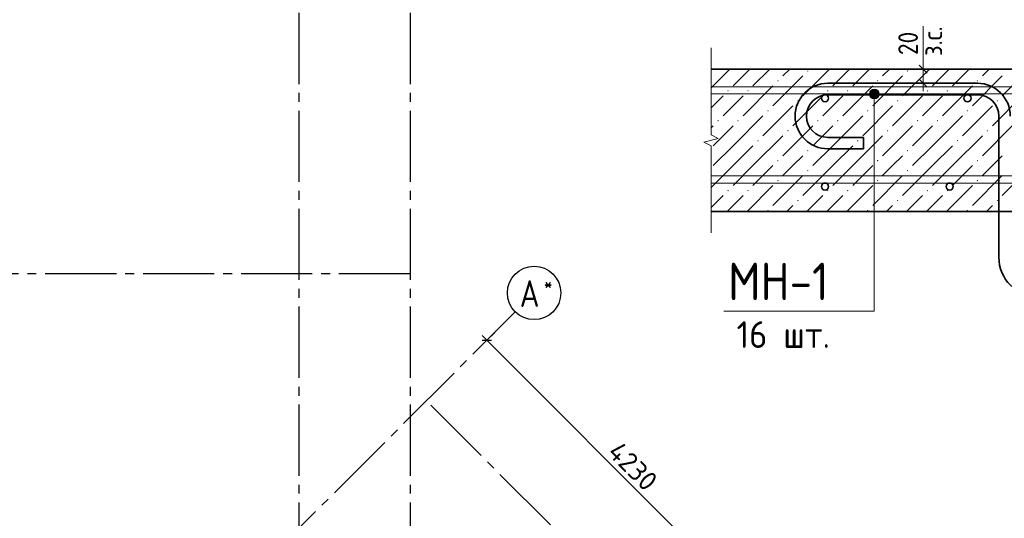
# Model space of a CAD drawing. Header units: millimetres. Extents: x 40580 to 1930067, y -240640 to 81020.
# Tile 544 of 656: x 1325327 to 1336386, y -220127 to -214527. Entities that reach past the tile are written whole.
import ezdxf

# ---------------------------------------------------------------- set-up
doc = ezdxf.new("R2010")
doc.units = ezdxf.units.MM
doc.linetypes.add('______5', pattern=[1100, 800, -100, 100, -100])
doc.linetypes.add('CENTER', pattern=[2, 1.25, -0.25, 0.25, -0.25])
for name, color, linetype, lineweight in [('Standard', 7, 'Continuous', 25), ('ОСИ', 7, 'CENTER', 15), ('Размерная линия_ общее', 7, 'Continuous', 25)]:
    doc.layers.add(name, color=color, linetype=linetype, lineweight=lineweight)
doc.styles.add('ISOCPEUR', font='isocpeur.ttf')

msp = doc.modelspace()

# ---------------------------------------------------------------- hatches: boundary and pattern name
at = {"layer": 'Standard', "linetype": 'Continuous', "lineweight": 13, "transparency": 33554687}
for points in [[(1334171.4, -215102.2), (1334179.2, -215094.4), (1334187, -215102.2), (1334179.2, -215110)], [(1335291.4, -215102.2), (1335299.2, -215094.4), (1335307, -215102.2), (1335299.2, -215110)], [(1333835.4, -215214.2), (1333843.2, -215206.4), (1333851, -215214.2), (1333843.2, -215222)], [(1334955.4, -215214.2), (1334963.2, -215206.4), (1334971, -215214.2), (1334963.2, -215222)], [(1336075.4, -215214.2), (1336083.2, -215206.4), (1336091, -215214.2), (1336083.2, -215222)], [(1333275.4, -215326.2), (1333283.2, -215318.4), (1333291, -215326.2), (1333283.2, -215334)], [(1333499.4, -215326.2), (1333507.2, -215318.4), (1333515, -215326.2), (1333507.2, -215334)], [(1334395.4, -215326.2), (1334403.2, -215318.4), (1334411, -215326.2), (1334403.2, -215334)], [(1334619.4, -215326.2), (1334627.2, -215318.4), (1334635, -215326.2), (1334627.2, -215334)], [(1335515.4, -215326.2), (1335523.2, -215318.4), (1335531, -215326.2), (1335523.2, -215334)], [(1335739.4, -215326.2), (1335747.2, -215318.4), (1335755, -215326.2), (1335747.2, -215334)], [(1334059.4, -215438.2), (1334067.2, -215430.4), (1334075, -215438.2), (1334067.2, -215446)], [(1335179.4, -215438.2), (1335187.2, -215430.4), (1335195, -215438.2), (1335187.2, -215446)], [(1336299.4, -215438.2), (1336307.2, -215430.4), (1336315, -215438.2), (1336307.2, -215446)], [(1333723.4, -215550.2), (1333731.2, -215542.4), (1333739, -215550.2), (1333731.2, -215558)], [(1334843.4, -215550.2), (1334851.2, -215542.4), (1334859, -215550.2), (1334851.2, -215558)], [(1335963.4, -215550.2), (1335971.2, -215542.4), (1335979, -215550.2), (1335971.2, -215558)], [(1333163.4, -215662.2), (1333171.2, -215654.4), (1333179, -215662.2), (1333171.2, -215670)], [(1333387.4, -215662.2), (1333395.2, -215654.4), (1333403, -215662.2), (1333395.2, -215670)], [(1334283.4, -215662.2), (1334291.2, -215654.4), (1334299, -215662.2), (1334291.2, -215670)], [(1334507.4, -215662.2), (1334515.2, -215654.4), (1334523, -215662.2), (1334515.2, -215670)], [(1335403.4, -215662.2), (1335411.2, -215654.4), (1335419, -215662.2), (1335411.2, -215670)], [(1335627.4, -215662.2), (1335635.2, -215654.4), (1335643, -215662.2), (1335635.2, -215670)], [(1333947.4, -215774.2), (1333955.2, -215766.4), (1333963, -215774.2), (1333955.2, -215782)], [(1335067.4, -215774.2), (1335075.2, -215766.4), (1335083, -215774.2), (1335075.2, -215782)], [(1336187.4, -215774.2), (1336195.2, -215766.4), (1336203, -215774.2), (1336195.2, -215782)], [(1333611.4, -215886.2), (1333619.2, -215878.4), (1333627, -215886.2), (1333619.2, -215894)], [(1334731.4, -215886.2), (1334739.2, -215878.4), (1334747, -215886.2), (1334739.2, -215894)], [(1335851.4, -215886.2), (1335859.2, -215878.4), (1335867, -215886.2), (1335859.2, -215894)], [(1334171.4, -215998.2), (1334179.2, -215990.4), (1334187, -215998.2), (1334179.2, -216006)], [(1335291.4, -215998.2), (1335299.2, -215990.4), (1335307, -215998.2), (1335299.2, -216006)], [(1333835.4, -216110.2), (1333843.2, -216102.4), (1333851, -216110.2), (1333843.2, -216118)], [(1334955.4, -216110.2), (1334963.2, -216102.4), (1334971, -216110.2), (1334963.2, -216118)], [(1336075.4, -216110.2), (1336083.2, -216102.4), (1336091, -216110.2), (1336083.2, -216118)], [(1334171.4, -216222.2), (1334179.2, -216214.4), (1334187, -216222.2), (1334179.2, -216230)], [(1335291.4, -216222.2), (1335299.2, -216214.4), (1335307, -216222.2), (1335299.2, -216230)], [(1333835.4, -216334.2), (1333843.2, -216326.4), (1333851, -216334.2), (1333843.2, -216342)], [(1334955.4, -216334.2), (1334963.2, -216326.4), (1334971, -216334.2), (1334963.2, -216342)], [(1336075.4, -216334.2), (1336083.2, -216326.4), (1336091, -216334.2), (1336083.2, -216342)], [(1333275.4, -216446.2), (1333283.2, -216438.4), (1333291, -216446.2), (1333283.2, -216454)], [(1333499.4, -216446.2), (1333507.2, -216438.4), (1333515, -216446.2), (1333507.2, -216454)], [(1334395.4, -216446.2), (1334403.2, -216438.4), (1334411, -216446.2), (1334403.2, -216454)], [(1334619.4, -216446.2), (1334627.2, -216438.4), (1334635, -216446.2), (1334627.2, -216454)], [(1335515.4, -216446.2), (1335523.2, -216438.4), (1335531, -216446.2), (1335523.2, -216454)], [(1335739.4, -216446.2), (1335747.2, -216438.4), (1335755, -216446.2), (1335747.2, -216454)], [(1334059.4, -216558.2), (1334067.2, -216550.4), (1334075, -216558.2), (1334067.2, -216566)], [(1335179.4, -216558.2), (1335187.2, -216550.4), (1335195, -216558.2), (1335187.2, -216566)], [(1336299.4, -216558.2), (1336307.2, -216550.4), (1336315, -216558.2), (1336307.2, -216566)], [(1333723.4, -216670.2), (1333731.2, -216662.4), (1333739, -216670.2), (1333731.2, -216678)], [(1334843.4, -216670.2), (1334851.2, -216662.4), (1334859, -216670.2), (1334851.2, -216678)], [(1335963.4, -216670.2), (1335971.2, -216662.4), (1335979, -216670.2), (1335971.2, -216678)]]:
    msp.add_hatch(color=7, dxfattribs=at).paths.add_polyline_path(points, flags=16)
for points in [[(1334871.9, -215361.3), (1334979.9, -215361.3), (1334972.4, -215334.3)], [(1334871.9, -215361.3), (1334972.4, -215334.3), (1334879.5, -215334.3)], [(1334879.5, -215388.3), (1334979.9, -215361.3), (1334871.9, -215361.3)], [(1334879.5, -215334.3), (1334972.4, -215334.3), (1334952.9, -215314.9)], [(1334879.5, -215334.3), (1334952.9, -215314.9), (1334899, -215314.9)], [(1334879.5, -215388.3), (1334972.4, -215388.3), (1334979.9, -215361.3)], [(1334899, -215407.7), (1334972.4, -215388.3), (1334879.5, -215388.3)], [(1334899, -215314.9), (1334952.9, -215314.9), (1334925.9, -215307.3)], [(1334899, -215407.7), (1334952.9, -215407.7), (1334972.4, -215388.3)], [(1334952.9, -215407.7), (1334899, -215407.7), (1334925.9, -215415.3)]]:
    msp.add_hatch(color=7, dxfattribs=at).paths.add_polyline_path(points)

# ---------------------------------------------------------------- linework, layer by layer
at = {"layer": 'Standard', "color": 7, "linetype": 'Continuous', "lineweight": 13, "transparency": 33554687}
for p, q in [((1335475.3, -215081.3), (1335475.3, -214601.3)), ((1333092.4, -214841.3), (1333092.4, -215818.9)), ((1334871.9, -215361.3), (1334871.9, -215361.3)), ((1334925.9, -215307.3), (1334925.9, -215307.3)), ((1334979.9, -215361.3), (1334979.9, -215361.3)), ((1334925.9, -215415.3), (1334925.9, -215415.3)), ((1333092.4, -215818.9), (1333172.4, -215860.5)), ((1333172.4, -215860.5), (1333012.4, -215902.1)), ((1333012.4, -215902.1), (1333092.4, -215943.7)), ((1333092.4, -215943.7), (1333092.4, -216921.3)), ((1335972.4, -216681.3), (1337572.4, -216681.3)), ((1333092.4, -216921.3), (1333092.4, -216921.3))]:
    msp.add_line(p, q, dxfattribs=at)
at = {"layer": 'Standard', "color": 7, "linetype": 'Continuous', "lineweight": 35, "transparency": 33554687}
for p, q in [((1340328.4, -215081.3), (1333092.4, -215081.3)), ((1336084.4, -215241.3), (1334404.4, -215241.3)), ((1336084.4, -215369.3), (1334404.4, -215369.3)), ((1336324.4, -215609.3), (1336324.4, -217193.3)), ((1334404.4, -215849.3), (1334804.4, -215849.3)), ((1334804.4, -215849.3), (1334804.4, -215977.3)), ((1334404.4, -215977.3), (1334804.4, -215977.3))]:
    msp.add_line(p, q, dxfattribs=at)
at = {"layer": 'Standard', "color": 254, "linetype": 'Continuous', "lineweight": 13, "transparency": 33554687}
for p, q in [((1333304.1, -215081.3), (1333092.4, -215293)), ((1333528.1, -215081.3), (1333339.2, -215270.2)), ((1333752.1, -215081.3), (1333563.2, -215270.2)), ((1333899.2, -215158.2), (1333976.1, -215081.3)), ((1334424.1, -215081.3), (1334123.2, -215382.2)), ((1334648.1, -215081.3), (1334459.2, -215270.2)), ((1334872.1, -215081.3), (1334683.2, -215270.2)), ((1335019.2, -215158.2), (1335096.1, -215081.3)), ((1335544.1, -215081.3), (1335243.2, -215382.2)), ((1335768.1, -215081.3), (1335579.2, -215270.2)), ((1335992.1, -215081.3), (1335803.2, -215270.2)), ((1336139.2, -215158.2), (1336216.1, -215081.3)), ((1336664.1, -215081.3), (1336363.2, -215382.2)), ((1334123.2, -215158.2), (1333787.2, -215494.2)), ((1335243.2, -215158.2), (1334907.2, -215494.2)), ((1336363.2, -215158.2), (1336027.2, -215494.2)), ((1333787.2, -215270.2), (1333451.2, -215606.2)), ((1334907.2, -215270.2), (1334571.2, -215606.2)), ((1336027.2, -215270.2), (1335691.2, -215606.2)), ((1333227.2, -215382.2), (1333092.4, -215517)), ((1333339.2, -215494.2), (1333451.2, -215382.2)), ((1334347.2, -215382.2), (1334011.2, -215718.2)), ((1334459.2, -215494.2), (1334571.2, -215382.2)), ((1335467.2, -215382.2), (1335131.2, -215718.2)), ((1335579.2, -215494.2), (1335691.2, -215382.2)), ((1336587.2, -215382.2), (1336251.2, -215718.2)), ((1333227.2, -215606.2), (1333339.2, -215494.2)), ((1334011.2, -215494.2), (1333675.2, -215830.2)), ((1334347.2, -215606.2), (1334459.2, -215494.2)), ((1335131.2, -215494.2), (1334795.2, -215830.2)), ((1335467.2, -215606.2), (1335579.2, -215494.2)), ((1336251.2, -215494.2), (1335915.2, -215830.2)), ((1333339.2, -215942.2), (1333675.2, -215606.2)), ((1334459.2, -215942.2), (1334795.2, -215606.2)), ((1335579.2, -215942.2), (1335915.2, -215606.2)), ((1333115.2, -215718.2), (1333092.4, -215741)), ((1333339.2, -215718.2), (1333115.2, -215942.2)), ((1334235.2, -215718.2), (1333899.2, -216054.2)), ((1334459.2, -215718.2), (1334235.2, -215942.2)), ((1335355.2, -215718.2), (1335019.2, -216054.2)), ((1335579.2, -215718.2), (1335355.2, -215942.2)), ((1336475.2, -215718.2), (1336139.2, -216054.2)), ((1333563.2, -216166.2), (1333899.2, -215830.2)), ((1334683.2, -216166.2), (1335019.2, -215830.2)), ((1335803.2, -216166.2), (1336139.2, -215830.2)), ((1333339.2, -215942.2), (1333115.2, -216166.2)), ((1333563.2, -215942.2), (1333339.2, -216166.2)), ((1334459.2, -215942.2), (1334235.2, -216166.2)), ((1334683.2, -215942.2), (1334459.2, -216166.2)), ((1335579.2, -215942.2), (1335355.2, -216166.2)), ((1335803.2, -215942.2), (1335579.2, -216166.2)), ((1334011.2, -216166.2), (1334123.2, -216054.2)), ((1335131.2, -216166.2), (1335243.2, -216054.2)), ((1336251.2, -216166.2), (1336363.2, -216054.2)), ((1333339.2, -216166.2), (1333092.4, -216413)), ((1333563.2, -216166.2), (1333339.2, -216390.2)), ((1333787.2, -216166.2), (1333563.2, -216390.2)), ((1333899.2, -216278.2), (1334011.2, -216166.2)), ((1334459.2, -216166.2), (1334123.2, -216502.2)), ((1334683.2, -216166.2), (1334459.2, -216390.2)), ((1334907.2, -216166.2), (1334683.2, -216390.2)), ((1335019.2, -216278.2), (1335131.2, -216166.2)), ((1335579.2, -216166.2), (1335243.2, -216502.2)), ((1335803.2, -216166.2), (1335579.2, -216390.2)), ((1336027.2, -216166.2), (1335803.2, -216390.2)), ((1336139.2, -216278.2), (1336251.2, -216166.2)), ((1336699.2, -216166.2), (1336363.2, -216502.2)), ((1334123.2, -216278.2), (1333787.2, -216614.2)), ((1335243.2, -216278.2), (1334907.2, -216614.2)), ((1336363.2, -216278.2), (1336027.2, -216614.2)), ((1333787.2, -216390.2), (1333496.1, -216681.3)), ((1334907.2, -216390.2), (1334616.1, -216681.3)), ((1336027.2, -216390.2), (1335736.1, -216681.3)), ((1333227.2, -216502.2), (1333092.4, -216637)), ((1333339.2, -216614.2), (1333451.2, -216502.2)), ((1334347.2, -216502.2), (1334168.1, -216681.3)), ((1334459.2, -216614.2), (1334571.2, -216502.2)), ((1335467.2, -216502.2), (1335288.1, -216681.3)), ((1335579.2, -216614.2), (1335691.2, -216502.2)), ((1333272.1, -216681.3), (1333339.2, -216614.2)), ((1334011.2, -216614.2), (1333944.1, -216681.3)), ((1334392.1, -216681.3), (1334459.2, -216614.2)), ((1335131.2, -216614.2), (1335064.1, -216681.3)), ((1335512.1, -216681.3), (1335579.2, -216614.2)), ((1336251.2, -216614.2), (1336184.1, -216681.3))]:
    msp.add_line(p, q, dxfattribs=at)
at = {"layer": 'Standard', "color": 251, "linetype": 'Continuous', "lineweight": -3, "true_color": 0x656565, "transparency": 33554687}
for q in [(1330736.6, -217964.5), (1330661.9, -218039.1), (1330485.2, -218215.9)]:
    msp.add_line((1330573.6, -218127.5), q, dxfattribs=at)
at = {"layer": 'Standard', "color": 7, "linetype": 'Continuous', "lineweight": -3, "transparency": 33554687}
for q in [(1330520.5, -218074.5), (1333564.6, -221118.6)]:
    msp.add_line((1330573.6, -218127.5), q, dxfattribs=at)
at = {"layer": 'Standard', "color": 7, "linetype": 'Continuous', "lineweight": 25, "transparency": 33554687}
msp.add_line((1330520.5, -218127.5), (1330626.6, -218127.5), dxfattribs=at)
at = {"layer": 'Standard', "color": 7, "linetype": 'Continuous', "lineweight": 13, "transparency": 33554687}
for points in [[(1340328.4, -215361.3), (1333092.4, -215361.3), (1333092.4, -215281.3), (1340328.4, -215281.3), (1340328.4, -215361.3)], [(1333234.3, -217799), (1334925.9, -217799), (1334925.9, -215361.3)], [(1337572.4, -216361.3), (1333092.4, -216361.3), (1333092.4, -216281.3), (1337572.4, -216281.3)]]:
    msp.add_lwpolyline(points, dxfattribs=at)
at = {"layer": 'Standard', "color": 7, "linetype": 'Continuous', "lineweight": 35, "transparency": 33554687}
msp.add_lwpolyline([(1333092.4, -216681.3), (1335972.4, -216681.3), (1337572.4, -216681.3), (1340328.4, -216681.3)], dxfattribs=at)
for centre in [(1334372.4, -215409.3), (1335972.4, -215409.3), (1334372.4, -216401.3), (1335772.4, -216401.3)]:
    msp.add_circle(centre, 40, dxfattribs=at)
at = {"layer": 'Standard', "color": 7, "linetype": 'Continuous', "lineweight": 13, "transparency": 33554687}
msp.add_circle((1334925.9, -215361.3), 54, dxfattribs=at)
at = {"layer": 'Standard', "color": 7, "linetype": 'Continuous', "lineweight": 35, "transparency": 33554687}
for centre, radius, start, end in [((1334404.4, -215609.3), 368, 90, 270), ((1336084.4, -215609.3), 368, 0, 90), ((1334404.4, -215609.3), 240, 90, 270), ((1336084.4, -215609.3), 240, 0, 90), ((1336772.4, -217193.3), 448, 180, 0)]:
    msp.add_arc(centre, radius, start, end, dxfattribs=at)
at = {"layer": 'ОСИ', "color": 8, "linetype": '______5', "lineweight": -3, "transparency": 33554687}
for p, q in [((1328463.4, -199049.8), (1328463.4, -232489.8)), ((1329713.4, -199049.8), (1329713.4, -232489.8)), ((1329713.4, -217379.8), (1319985.1, -217379.8)), ((1324194.8, -224506.2), (1330893.1, -217808)), ((1335176.4, -224089.3), (1329894.1, -218807))]:
    msp.add_line(p, q, dxfattribs=at)
at = {"layer": 'ОСИ', "color": 7, "linetype": 'Continuous', "lineweight": -3, "transparency": 33554687}
msp.add_circle((1331105.2, -217595.8), 300, dxfattribs=at)
at = {"layer": 'Размерная линия_ общее', "color": 253, "linetype": 'Continuous', "lineweight": -3, "true_color": 0xa0a0a0, "transparency": 33554687}
for p, q in [((1335475.3, -215081.3), (1335315.5, -215081.3)), ((1335475.3, -215081.3), (1335325.4, -215081.3)), ((1335475.3, -215081.3), (1335625.3, -215081.3)), ((1335475.3, -215241.3), (1335325.4, -215241.3)), ((1335475.3, -215241.3), (1335338, -215241.3)), ((1335475.3, -215241.3), (1335625.3, -215241.3))]:
    msp.add_line(p, q, dxfattribs=at)
at = {"layer": 'Размерная линия_ общее', "color": 7, "linetype": 'Continuous', "lineweight": 25, "transparency": 33554687}
for p, q in [((1335520.3, -215126.3), (1335430.3, -215036.3)), ((1335520.3, -215286.3), (1335430.3, -215196.3))]:
    msp.add_line(p, q, dxfattribs=at)
at = {"layer": 'Размерная линия_ общее', "color": 7, "linetype": 'Continuous', "lineweight": 13, "transparency": 33554687}
for p, q in [((1335475.3, -215081.3), (1335475.3, -214991.3)), ((1335475.3, -215241.3), (1335475.3, -215081.3)), ((1335475.3, -215241.3), (1335475.3, -215331.3))]:
    msp.add_line(p, q, dxfattribs=at)

# ---------------------------------------------------------------- texts
at = {"layer": 'Standard', "color": 7, "linetype": 'Continuous', "lineweight": 25, "transparency": 33554687, "char_height": 220, "attachment_point": 7, "style": 'ISOCPEUR'}
for s, insert, width, rotation in [('\\W0.90;з.с.', (1335687.6, -214934.4), 496.738, 90), ('\\W0.87;20', (1335415.3, -214924.3), 484.709, 90), ('4230', (1331916.5, -219399.6), 657.058, 315)]:
    msp.add_mtext(s, dxfattribs=dict(at, insert=insert, width=width, rotation=rotation))
at = {"layer": 'Standard', "color": 7, "linetype": 'Continuous', "lineweight": 35, "transparency": 33554687, "attachment_point": 7, "style": 'ISOCPEUR'}
for s, insert, char_height, width in [('\\W0.88;МН-1', (1333284, -217676.5), 420, 1402.009), ('{\\W0.9400;16 шт.}', (1333378.5, -218213.3), 300, 1161.283)]:
    msp.add_mtext(s, dxfattribs=dict(at, insert=insert, char_height=char_height, width=width))
at = {"layer": 'ОСИ', "color": 7, "linetype": 'Continuous', "lineweight": 25, "transparency": 33554687, "attachment_point": 7, "style": 'ISOCPEUR'}
for s, insert, char_height, width in [('\\W0.80;*', (1331213.7, -217578.3), 180, 215.909), ('\\W0.82;А', (1330943.7, -217753.3), 300, 392.64)]:
    msp.add_mtext(s, dxfattribs=dict(at, insert=insert, char_height=char_height, width=width))

doc.saveas('drawing.dxf')
